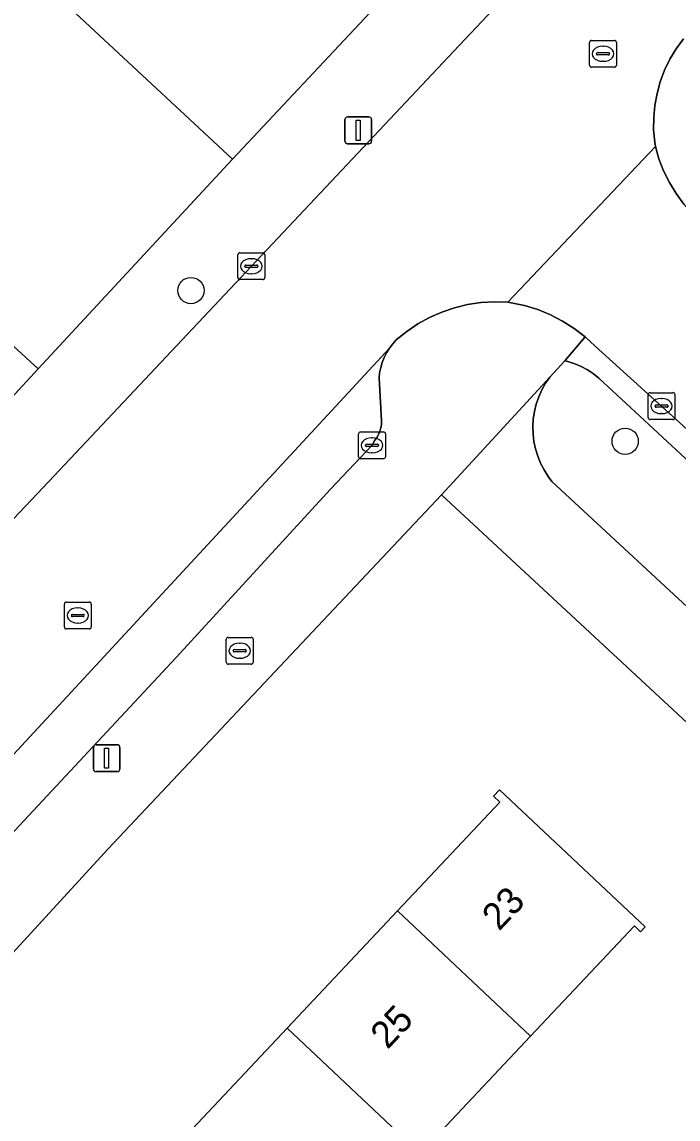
# Model space of a CAD drawing. Extents: x 159217 to 160349, y 381246 to 382172.
# Drawn here: x 159819.61 to 159844.03, y 381682.58 to 381723.42 of the extents above; entities that cross this region are included whole.
import ezdxf

# ---------------------------------------------------------------- set-up
doc = ezdxf.new("R2010")
doc.units = 0
for name, color, linetype in [('IMGEO_Boom', 7, 'Continuous'), ('IMGEO_Brandkraan', 7, 'Continuous'), ('IMGEO_Erf', 7, 'Continuous'), ('IMGEO_Groenvoorziening', 7, 'Continuous'), ('IMGEO_Kolk', 7, 'Continuous'), ('IMGEO_Lichtmast', 7, 'Continuous'), ('IMGEO_Pand', 7, 'Continuous'), ('IMGEO_Pand_nummerreeks', 7, 'Continuous'), ('IMGEO_Parkeervlak_gesloten', 7, 'Continuous'), ('IMGEO_Rijbaan_lokaal_gesloten', 7, 'Continuous'), ('IMGEO_Rijbaan_lokaal_open', 7, 'Continuous'), ('IMGEO_Rioolput', 7, 'Continuous'), ('IMGEO_Voetpad_open', 7, 'Continuous')]:
    doc.layers.add(name, color=color, linetype=linetype)

msp = doc.modelspace()

# ---------------------------------------------------------------- linework, layer by layer
at = {"layer": 'IMGEO_Boom'}
for centre in [(159825.903, 381713.424), (159842.062, 381707.814)]:
    msp.add_circle(centre, 0.489, dxfattribs=at)
at = {"layer": 'IMGEO_Brandkraan'}
for p, q in [((159827.293, 381700.514), (159828.145, 381700.514)), ((159827.218, 381699.588), (159827.218, 381700.44)), ((159827.52, 381700.057), (159827.918, 381700.057)), ((159827.706, 381700.294), (159827.731, 381700.294)), ((159828.219, 381700.44), (159828.219, 381699.588)), ((159827.477, 381700.008), (159827.477, 381700.02)), ((159827.915, 381699.971), (159827.517, 381699.971)), ((159827.729, 381699.734), (159827.704, 381699.734)), ((159827.961, 381700.02), (159827.961, 381700.008)), ((159828.145, 381699.514), (159827.293, 381699.514))]:
    msp.add_line(p, q, dxfattribs=at)
for points in [[(159827.293, 381700.514), (159828.145, 381700.514)], [(159827.218, 381699.588), (159827.218, 381700.44)], [(159828.219, 381700.44), (159828.219, 381699.588)], [(159828.145, 381699.514), (159827.293, 381699.514)]]:
    msp.add_lwpolyline(points, dxfattribs=at)
for centre, radius, start, end in [((159827.295, 381700.438), 0.0765, 91.552, 178.448), ((159827.295, 381700.438), 0.0765, 91.552, 178.448), ((159828.143, 381700.438), 0.0765, 1.552, 88.448), ((159828.143, 381700.438), 0.0765, 1.552, 88.448), ((159827.517, 381700.017), 0.0403, 85.8775, 175.7526), ((159827.922, 381700.019), 0.0386, 1.7309, 96.639), ((159827.514, 381700.007), 0.0366, 178.938, 274.7102), ((159827.918, 381700.014), 0.043, 264.8664, 352.4533), ((159827.295, 381699.59), 0.0765, 181.552, 268.448), ((159827.295, 381699.59), 0.0765, 181.552, 268.448), ((159828.143, 381699.59), 0.0765, 271.552, 358.448), ((159828.143, 381699.59), 0.0765, 271.552, 358.448)]:
    msp.add_arc(centre, radius, start, end, dxfattribs=at)
for centre, major_axis, ratio, start_param, end_param in [((159827.705, 381700.014), (-0.387, 0.002), 0.722429, 4.712389, 7.853982), ((159827.73, 381700.014), (-0.39, 0.002), 0.717154, 1.570796, 4.712389)]:
    msp.add_ellipse(centre, major_axis=major_axis, ratio=ratio, start_param=start_param, end_param=end_param, dxfattribs=at)
at = {"layer": 'IMGEO_Erf'}
msp.add_lwpolyline([(159880.768, 381663.542), (159835.227, 381705.82), (159822.816, 381692.641), (159808.447, 381676.973)], dxfattribs=at)
msp.add_lwpolyline([(159829.482, 381685.965), (159833.594, 381690.33), (159837.402, 381694.372), (159837.163, 381694.597), (159837.387, 381694.835), (159842.804, 381689.732), (159842.636, 381689.554), (159842.408, 381689.769), (159838.544, 381685.667), (159834.432, 381681.302), (159830.309, 381676.926), (159826.112, 381672.471), (159822.058, 381668.168), (159822.31, 381667.93), (159822.064, 381667.67), (159816.647, 381672.774), (159816.856, 381672.996), (159817.072, 381672.792), (159821.162, 381677.134), (159825.359, 381681.589)], close=True, dxfattribs=at)
at = {"layer": 'IMGEO_Groenvoorziening'}
msp.add_lwpolyline([(159802.073, 381755.288), (159795.639, 381750), (159794.426, 381749.008), (159805.302, 381738.901), (159816.282, 381728.697), (159827.45, 381718.318), (159834.247, 381725.568), (159829.716, 381729.773), (159825.509, 381725.247), (159823.334, 381727.267), (159827.53, 381731.802), (159819.769, 381739.005), (159815.597, 381734.475), (159813.411, 381736.488), (159817.605, 381741.003), (159807.766, 381750), (159803.599, 381745.515), (159801.436, 381747.543), (159802.207, 381748.37), (159803.726, 381750), (159805.628, 381752.041)], close=True, dxfattribs=at)
msp.add_lwpolyline([(159863.463, 381689.414), (159841.086, 381710.163), (159840.879, 381710.327), (159840.659, 381710.472), (159840.426, 381710.597), (159840.183, 381710.7), (159839.932, 381710.781), (159839.81, 381710.812), (159839.254, 381710.203), (159839.095, 381709.97), (159838.958, 381709.723), (159838.843, 381709.466), (159838.752, 381709.199), (159838.684, 381708.925), (159838.642, 381708.646), (159838.625, 381708.364), (159838.633, 381708.082), (159838.666, 381707.802), (159838.724, 381707.526), (159838.806, 381707.256), (159838.912, 381706.995), (159839.041, 381706.744), (159839.192, 381706.505), (159839.338, 381706.313), (159860.69, 381686.529)], dxfattribs=at)
at = {"layer": 'IMGEO_Kolk'}
for p, q in [((159827.648, 381713.904), (159827.648, 381714.756)), ((159827.723, 381714.83), (159828.575, 381714.83)), ((159828.649, 381714.756), (159828.649, 381713.904)), ((159827.907, 381714.324), (159827.907, 381714.336)), ((159827.95, 381714.373), (159828.348, 381714.373)), ((159828.136, 381714.61), (159828.161, 381714.61)), ((159828.391, 381714.336), (159828.391, 381714.324)), ((159828.345, 381714.287), (159827.947, 381714.287)), ((159828.159, 381714.05), (159828.134, 381714.05)), ((159828.575, 381713.83), (159827.723, 381713.83)), ((159842.913, 381708.696), (159842.913, 381709.548)), ((159842.988, 381709.622), (159843.84, 381709.622)), ((159843.914, 381709.548), (159843.914, 381708.696)), ((159843.172, 381709.116), (159843.172, 381709.128)), ((159843.61, 381709.079), (159843.212, 381709.079)), ((159843.215, 381709.165), (159843.613, 381709.165)), ((159843.401, 381709.402), (159843.426, 381709.402)), ((159843.656, 381709.128), (159843.656, 381709.116)), ((159843.84, 381708.622), (159842.988, 381708.622)), ((159843.424, 381708.842), (159843.399, 381708.842)), ((159832.141, 381707.237), (159832.141, 381708.089)), ((159832.216, 381708.163), (159833.068, 381708.163)), ((159832.629, 381707.943), (159832.654, 381707.943)), ((159833.142, 381708.089), (159833.142, 381707.237)), ((159832.4, 381707.657), (159832.4, 381707.669)), ((159832.838, 381707.62), (159832.44, 381707.62)), ((159832.443, 381707.706), (159832.841, 381707.706)), ((159832.884, 381707.669), (159832.884, 381707.657)), ((159833.068, 381707.163), (159832.216, 381707.163)), ((159832.652, 381707.383), (159832.627, 381707.383))]:
    msp.add_line(p, q, dxfattribs=at)
for points in [[(159827.648, 381713.904), (159827.648, 381714.756)], [(159827.723, 381714.83), (159828.575, 381714.83)], [(159828.649, 381714.756), (159828.649, 381713.904)], [(159828.575, 381713.83), (159827.723, 381713.83)], [(159842.913, 381708.696), (159842.913, 381709.548)], [(159842.988, 381709.622), (159843.84, 381709.622)], [(159843.914, 381709.548), (159843.914, 381708.696)], [(159843.84, 381708.622), (159842.988, 381708.622)], [(159832.141, 381707.237), (159832.141, 381708.089)], [(159832.216, 381708.163), (159833.068, 381708.163)], [(159833.142, 381708.089), (159833.142, 381707.237)], [(159833.068, 381707.163), (159832.216, 381707.163)]]:
    msp.add_lwpolyline(points, dxfattribs=at)
for centre, radius, start, end in [((159827.725, 381714.754), 0.0765, 91.552, 178.448), ((159827.725, 381714.754), 0.0765, 91.552, 178.448), ((159828.573, 381714.754), 0.0765, 1.552, 88.448), ((159828.573, 381714.754), 0.0765, 1.552, 88.448), ((159827.947, 381714.333), 0.0403, 85.8775, 175.7526), ((159828.352, 381714.335), 0.0386, 1.7309, 96.639), ((159827.944, 381714.323), 0.0366, 178.938, 274.7102), ((159828.348, 381714.33), 0.043, 264.8664, 352.4533), ((159827.725, 381713.906), 0.0765, 181.552, 268.448), ((159827.725, 381713.906), 0.0765, 181.552, 268.448), ((159828.573, 381713.906), 0.0765, 271.552, 358.448), ((159828.573, 381713.906), 0.0765, 271.552, 358.448), ((159842.99, 381709.546), 0.0765, 91.552, 178.448), ((159842.99, 381709.546), 0.0765, 91.552, 178.448), ((159843.838, 381709.546), 0.0765, 1.552, 88.448), ((159843.838, 381709.546), 0.0765, 1.552, 88.448), ((159843.212, 381709.125), 0.0403, 85.8775, 175.7526), ((159843.209, 381709.115), 0.0366, 178.938, 274.7102), ((159843.613, 381709.122), 0.043, 264.8664, 352.4533), ((159843.617, 381709.127), 0.0386, 1.7309, 96.639), ((159842.99, 381708.698), 0.0765, 181.552, 268.448), ((159842.99, 381708.698), 0.0765, 181.552, 268.448), ((159843.838, 381708.698), 0.0765, 271.552, 358.448), ((159843.838, 381708.698), 0.0765, 271.552, 358.448), ((159832.218, 381708.087), 0.0765, 91.552, 178.448), ((159832.218, 381708.087), 0.0765, 91.552, 178.448), ((159833.066, 381708.087), 0.0765, 1.552, 88.448), ((159833.066, 381708.087), 0.0765, 1.552, 88.448), ((159832.44, 381707.666), 0.0403, 85.8775, 175.7526), ((159832.437, 381707.656), 0.0366, 178.938, 274.7102), ((159832.841, 381707.663), 0.043, 264.8664, 352.4533), ((159832.845, 381707.668), 0.0386, 1.7309, 96.639), ((159832.218, 381707.239), 0.0765, 181.552, 268.448), ((159832.218, 381707.239), 0.0765, 181.552, 268.448), ((159833.066, 381707.239), 0.0765, 271.552, 358.448), ((159833.066, 381707.239), 0.0765, 271.552, 358.448)]:
    msp.add_arc(centre, radius, start, end, dxfattribs=at)
for centre, major_axis, ratio, start_param, end_param in [((159828.135, 381714.33), (-0.387, 0.002), 0.722429, 4.712389, 7.853982), ((159828.16, 381714.33), (-0.39, 0.002), 0.717154, 1.570796, 4.712389), ((159843.4, 381709.122), (-0.387, 0.002), 0.722429, 4.712389, 7.853982), ((159843.425, 381709.122), (-0.39, 0.002), 0.717154, 1.570796, 4.712389), ((159832.628, 381707.663), (-0.387, 0.002), 0.722429, 4.712389, 7.853982), ((159832.653, 381707.663), (-0.39, 0.002), 0.717154, 1.570796, 4.712389)]:
    msp.add_ellipse(centre, major_axis=major_axis, ratio=ratio, start_param=start_param, end_param=end_param, dxfattribs=at)
at = {"layer": 'IMGEO_Lichtmast'}
for p, q in [((159831.633, 381718.987), (159831.633, 381719.787)), ((159831.633, 381719.787), (159831.633, 381718.987)), ((159831.733, 381719.887), (159832.523, 381719.887)), ((159832.523, 381719.887), (159831.733, 381719.887)), ((159832.623, 381719.787), (159832.623, 381718.987)), ((159832.623, 381718.987), (159832.623, 381719.787)), ((159832.523, 381718.887), (159831.733, 381718.887)), ((159831.733, 381718.887), (159832.523, 381718.887)), ((159822.27, 381695.617), (159822.27, 381696.417)), ((159822.27, 381696.417), (159822.27, 381695.617)), ((159822.37, 381696.517), (159823.16, 381696.517)), ((159823.16, 381696.517), (159822.37, 381696.517)), ((159823.26, 381696.417), (159823.26, 381695.617)), ((159823.26, 381695.617), (159823.26, 381696.417)), ((159823.16, 381695.517), (159822.37, 381695.517)), ((159822.37, 381695.517), (159823.16, 381695.517))]:
    msp.add_line(p, q, dxfattribs=at)
for points in [[(159832.053, 381719.762), (159832.203, 381719.762), (159832.203, 381719.012), (159832.053, 381719.012), (159832.053, 381719.762)], [(159822.69, 381696.392), (159822.84, 381696.392), (159822.84, 381695.642), (159822.69, 381695.642), (159822.69, 381696.392)]]:
    msp.add_lwpolyline(points, dxfattribs=at)
for centre, start, end in [((159831.733, 381719.787), 90, 180), ((159831.733, 381719.787), 90, 180), ((159832.523, 381719.787), 0, 90), ((159832.523, 381719.787), 360, 90), ((159831.733, 381718.987), 180, 270), ((159831.733, 381718.987), 180, 270), ((159832.523, 381718.987), 270, 0), ((159832.523, 381718.987), 270, 0), ((159822.37, 381696.417), 90, 180), ((159822.37, 381696.417), 90, 180), ((159823.16, 381696.417), 0, 90), ((159823.16, 381696.417), 360, 90), ((159822.37, 381695.617), 180, 270), ((159822.37, 381695.617), 180, 270), ((159823.16, 381695.617), 270, 0), ((159823.16, 381695.617), 270, 0)]:
    msp.add_arc(centre, 0.1, start, end, dxfattribs=at)
at = {"layer": 'IMGEO_Pand'}
for points in [[(159816.282, 381728.697), (159808.985, 381720.846), (159813.576, 381716.605), (159812.661, 381715.615), (159814.459, 381713.952), (159815.376, 381714.942), (159820.214, 381710.509), (159827.45, 381718.318)], [(159833.594, 381690.33), (159838.544, 381685.667), (159842.408, 381689.769), (159842.636, 381689.554), (159842.804, 381689.732), (159837.387, 381694.835), (159837.163, 381694.597), (159837.402, 381694.372)], [(159833.594, 381690.33), (159829.482, 381685.965), (159834.432, 381681.302), (159838.544, 381685.667)], [(159829.482, 381685.965), (159825.359, 381681.589), (159830.309, 381676.926), (159834.432, 381681.302)]]:
    msp.add_lwpolyline(points, close=True, dxfattribs=at)
at = {"layer": 'IMGEO_Parkeervlak_gesloten'}
msp.add_lwpolyline([(159833.291, 381711.277), (159808.817, 381684.831), (159810.255, 381683.514), (159814.36, 381687.992), (159825.354, 381699.76), (159831.097, 381706.031), (159832.641, 381707.663), (159832.747, 381707.856), (159832.804, 381707.931), (159832.855, 381708.01), (159832.898, 381708.094), (159832.933, 381708.181), (159832.961, 381708.271), (159832.98, 381708.363), (159832.991, 381708.456), (159832.994, 381708.55), (159832.993, 381708.574), (159832.904, 381710.174), (159832.925, 381710.358), (159832.965, 381710.553), (159833.021, 381710.745), (159833.095, 381710.93), (159833.185, 381711.108)], close=True, dxfattribs=at)
at = {"layer": 'IMGEO_Rijbaan_lokaal_gesloten'}
for points in [[(159861.976, 381750), (159851.927, 381739.596), (159839.079, 381725.943), (159835.884, 381722.548), (159820.61, 381706.317), (159819.093, 381704.705)], [(159808.817, 381684.831), (159833.291, 381711.277), (159833.411, 381711.436), (159833.545, 381711.584), (159833.932, 381711.9), (159834.346, 381712.179), (159834.784, 381712.421), (159835.241, 381712.623), (159835.714, 381712.783), (159836.2, 381712.9), (159836.694, 381712.973), (159837.193, 381713.002), (159837.692, 381712.986), (159843.184, 381718.791), (159843.16, 381718.952), (159843.121, 381719.405), (159843.122, 381719.86), (159843.164, 381720.313), (159843.247, 381720.76), (159843.368, 381721.198), (159843.529, 381721.623), (159843.727, 381722.033), (159843.96, 381722.423), (159844.228, 381722.791)]]:
    msp.add_lwpolyline(points, dxfattribs=at)
at = {"layer": 'IMGEO_Rijbaan_lokaal_open'}
msp.add_lwpolyline([(159887.797, 381676.051), (159849.425, 381711.746), (159844.822, 381716.038), (159844.568, 381716.282), (159844.247, 381716.643), (159843.959, 381717.031), (159843.707, 381717.443), (159843.493, 381717.877), (159843.318, 381718.327), (159843.184, 381718.791), (159837.692, 381712.986), (159837.814, 381712.967), (159838.315, 381712.863), (159838.805, 381712.714), (159839.279, 381712.521), (159839.735, 381712.288), (159840.167, 381712.014), (159840.574, 381711.703), (159840.951, 381711.357), (159844.22, 381708.392), (159863.983, 381689.955), (159868.376, 381685.818), (159883.919, 381671.407)], dxfattribs=at)
at = {"layer": 'IMGEO_Rioolput'}
for p, q in [((159840.736, 381721.811), (159840.736, 381722.663)), ((159840.811, 381722.737), (159841.663, 381722.737)), ((159841.224, 381722.517), (159841.249, 381722.517)), ((159841.737, 381722.663), (159841.737, 381721.811)), ((159840.995, 381722.231), (159840.995, 381722.243)), ((159841.433, 381722.194), (159841.035, 381722.194)), ((159841.038, 381722.28), (159841.436, 381722.28)), ((159841.479, 381722.243), (159841.479, 381722.231)), ((159841.663, 381721.737), (159840.811, 381721.737)), ((159841.247, 381721.957), (159841.222, 381721.957)), ((159821.191, 381700.901), (159821.191, 381701.753)), ((159821.266, 381701.827), (159822.118, 381701.827)), ((159822.192, 381701.753), (159822.192, 381700.901)), ((159821.45, 381701.321), (159821.45, 381701.333)), ((159821.888, 381701.284), (159821.49, 381701.284)), ((159821.493, 381701.37), (159821.891, 381701.37)), ((159821.679, 381701.607), (159821.704, 381701.607)), ((159821.934, 381701.333), (159821.934, 381701.321)), ((159821.702, 381701.047), (159821.677, 381701.047)), ((159822.118, 381700.827), (159821.266, 381700.827))]:
    msp.add_line(p, q, dxfattribs=at)
for points in [[(159840.736, 381721.811), (159840.736, 381722.663)], [(159840.811, 381722.737), (159841.663, 381722.737)], [(159841.737, 381722.663), (159841.737, 381721.811)], [(159841.663, 381721.737), (159840.811, 381721.737)], [(159821.191, 381700.901), (159821.191, 381701.753)], [(159821.266, 381701.827), (159822.118, 381701.827)], [(159822.192, 381701.753), (159822.192, 381700.901)], [(159822.118, 381700.827), (159821.266, 381700.827)]]:
    msp.add_lwpolyline(points, dxfattribs=at)
for centre, radius, start, end in [((159840.813, 381722.661), 0.0765, 91.552, 178.448), ((159840.813, 381722.661), 0.0765, 91.552, 178.448), ((159841.661, 381722.661), 0.0765, 1.552, 88.448), ((159841.661, 381722.661), 0.0765, 1.552, 88.448), ((159841.035, 381722.24), 0.0403, 85.8775, 175.7526), ((159841.032, 381722.23), 0.0366, 178.938, 274.7102), ((159841.436, 381722.237), 0.043, 264.8664, 352.4533), ((159841.44, 381722.242), 0.0386, 1.7309, 96.639), ((159840.813, 381721.813), 0.0765, 181.552, 268.448), ((159840.813, 381721.813), 0.0765, 181.552, 268.448), ((159841.661, 381721.813), 0.0765, 271.552, 358.448), ((159841.661, 381721.813), 0.0765, 271.552, 358.448), ((159821.268, 381701.751), 0.0765, 91.552, 178.448), ((159821.268, 381701.751), 0.0765, 91.552, 178.448), ((159822.116, 381701.751), 0.0765, 1.552, 88.448), ((159822.116, 381701.751), 0.0765, 1.552, 88.448), ((159821.49, 381701.33), 0.0403, 85.8775, 175.7526), ((159821.487, 381701.32), 0.0366, 178.938, 274.7102), ((159821.891, 381701.327), 0.043, 264.8664, 352.4533), ((159821.895, 381701.332), 0.0386, 1.7309, 96.639), ((159821.268, 381700.903), 0.0765, 181.552, 268.448), ((159821.268, 381700.903), 0.0765, 181.552, 268.448), ((159822.116, 381700.903), 0.0765, 271.552, 358.448), ((159822.116, 381700.903), 0.0765, 271.552, 358.448)]:
    msp.add_arc(centre, radius, start, end, dxfattribs=at)
for centre, major_axis, ratio, start_param, end_param in [((159841.223, 381722.237), (-0.387, 0.002), 0.722429, 4.712389, 7.853982), ((159841.248, 381722.237), (-0.39, 0.002), 0.717154, 1.570796, 4.712389), ((159821.678, 381701.327), (-0.387, 0.002), 0.722429, 4.712389, 7.853982), ((159821.703, 381701.327), (-0.39, 0.002), 0.717154, 1.570796, 4.712389)]:
    msp.add_ellipse(centre, major_axis=major_axis, ratio=ratio, start_param=start_param, end_param=end_param, dxfattribs=at)
at = {"layer": 'IMGEO_Voetpad_open'}
for points in [[(159857.805, 381750), (159836.763, 381728.06), (159836.342, 381727.662), (159834.247, 381725.568), (159827.45, 381718.318), (159820.214, 381710.509), (159817.766, 381707.849)], [(159819.093, 381704.705), (159820.61, 381706.317), (159835.884, 381722.548), (159839.079, 381725.943), (159851.927, 381739.596), (159861.976, 381750)], [(159844.228, 381722.791), (159843.96, 381722.423), (159843.727, 381722.033), (159843.529, 381721.623), (159843.368, 381721.198), (159843.247, 381720.76), (159843.164, 381720.313), (159843.122, 381719.86), (159843.121, 381719.405), (159843.16, 381718.952), (159843.184, 381718.791), (159843.318, 381718.327), (159843.493, 381717.877), (159843.707, 381717.443), (159843.959, 381717.031), (159844.247, 381716.643)], [(159817.766, 381707.849), (159820.214, 381710.509), (159815.376, 381714.942)], [(159839.254, 381710.203), (159839.81, 381710.812), (159840.574, 381711.703), (159840.167, 381712.014), (159839.735, 381712.288), (159839.279, 381712.521), (159838.805, 381712.714), (159838.315, 381712.863), (159837.814, 381712.967), (159837.692, 381712.986), (159837.193, 381713.002), (159836.694, 381712.973), (159836.2, 381712.9), (159835.714, 381712.783), (159835.241, 381712.623), (159834.784, 381712.421), (159834.346, 381712.179), (159833.932, 381711.9), (159833.545, 381711.584), (159833.411, 381711.436), (159833.291, 381711.277), (159833.185, 381711.108), (159833.095, 381710.93), (159833.021, 381710.745), (159832.965, 381710.553), (159832.925, 381710.358), (159832.904, 381710.174), (159832.993, 381708.574), (159832.994, 381708.55), (159832.991, 381708.456), (159832.98, 381708.363), (159832.961, 381708.271), (159832.933, 381708.181), (159832.898, 381708.094), (159832.855, 381708.01), (159832.804, 381707.931), (159832.747, 381707.856), (159832.641, 381707.663), (159831.097, 381706.031), (159825.354, 381699.76), (159814.36, 381687.992)], [(159883.919, 381671.407), (159868.376, 381685.818), (159863.983, 381689.955), (159844.22, 381708.392), (159840.951, 381711.357), (159840.574, 381711.703), (159839.81, 381710.812), (159839.932, 381710.781), (159840.183, 381710.7), (159840.426, 381710.597), (159840.659, 381710.472), (159840.879, 381710.327), (159841.086, 381710.163), (159863.463, 381689.414), (159864.584, 381688.358), (159867.864, 381685.27), (159883.394, 381670.871)], [(159777.705, 381642.919), (159780.479, 381646.24), (159792.671, 381659.839), (159793.951, 381661.23), (159803.861, 381672), (159808.447, 381676.973), (159822.816, 381692.641), (159835.227, 381705.82), (159839.254, 381710.203)], [(159880.985, 381667.65), (159861.826, 381685.445), (159860.69, 381686.529), (159839.338, 381706.313), (159839.192, 381706.505), (159839.041, 381706.744), (159838.912, 381706.995), (159838.806, 381707.256), (159838.724, 381707.526), (159838.666, 381707.802), (159838.633, 381708.082), (159838.625, 381708.364), (159838.642, 381708.646), (159838.684, 381708.925), (159838.752, 381709.199), (159838.843, 381709.466), (159838.958, 381709.723), (159839.095, 381709.97), (159839.254, 381710.203), (159835.227, 381705.82), (159880.768, 381663.542)]]:
    msp.add_lwpolyline(points, dxfattribs=at)

# ---------------------------------------------------------------- texts
at = {"layer": 'IMGEO_Pand_nummerreeks'}
for s, p in [('23', (159837.371, 381689.555)), ('25', (159833.218, 381685.147))]:
    msp.add_text(s, height=1, rotation=46.7084, dxfattribs=at).set_placement(p)

doc.saveas('drawing.dxf')
